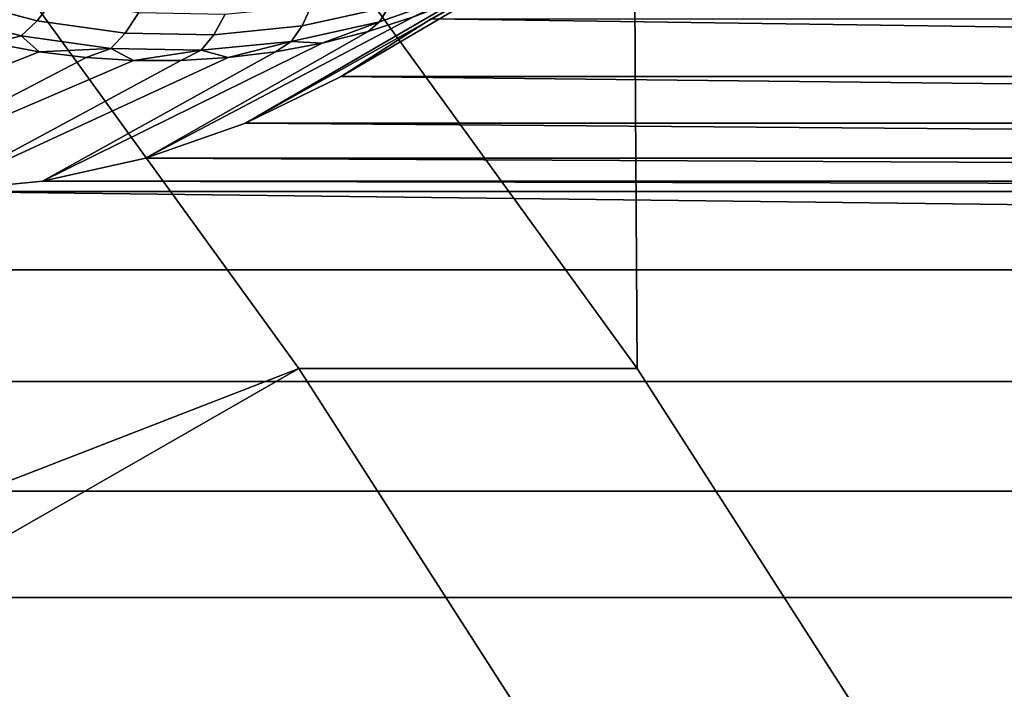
# Model space of a CAD drawing. Header units: metres. Extents: x -22 to 239, y -22 to 22.
# Tile 302 of 325: x 218.982 to 219.977, y 8.64 to 9.316. Entities that reach past the tile are written whole.
import ezdxf

# ---------------------------------------------------------------- set-up
doc = ezdxf.new("R2010")
doc.units = ezdxf.units.M
doc.layers.add('solid_10_151_033_XXX', color=7, linetype='CONTINUOUS')

msp = doc.modelspace()

# ---------------------------------------------------------------- linework, layer by layer
at = {"layer": 'solid_10_151_033_XXX'}
for points in [[(219.106415, 9.65343, 228.313873), (219.606186, 8.963725, 228.495773), (219.571167, 14.481062, 228.483032)], [(219.606186, 8.963725, 228.495773), (220.06813, 8.244781, 228.66391), (220.290955, 13.79387, 228.74501), (219.571167, 14.481062, 228.483032)], [(219.26416, 8.963725, 229.435471), (218.764389, 9.653443, 229.253571), (216.65509, 8.348662, 230.614197), (216.883301, 8.04014, 230.697266)], [(218.764389, 9.653443, 229.253571), (219.26416, 8.963725, 229.435471), (219.606186, 8.963725, 228.495773), (219.106415, 9.65343, 228.313873)], [(219.512085, 9.379519, 185.945404), (219.553574, 9.405008, 185.960495), (219.398056, 9.317199, 186.704254), (219.307098, 9.258869, 186.671143)], [(219.512085, 9.379519, 185.945404), (219.307098, 9.258869, 186.671143), (219.210373, 9.211653, 186.635941), (219.469284, 9.35664, 185.92981)], [(218.93103, 9.358164, 185.610748), (219.015884, 9.33577, 185.641632), (218.999817, 9.31518, 185.674393), (218.912827, 9.33814, 185.642731)], [(219.425293, 9.336448, 185.913803), (219.469284, 9.35664, 185.92981), (219.210373, 9.211653, 186.635941)], [(219.35527, 9.329333, 185.803772), (219.440414, 9.359148, 185.834763), (219.432526, 9.344536, 185.873215), (219.34581, 9.314172, 185.84166)], [(219.277008, 9.330573, 185.736679), (219.362595, 9.349575, 185.767822), (219.35527, 9.329333, 185.803772), (219.267532, 9.309852, 185.771835)], [(219.34581, 9.314172, 185.84166), (219.432526, 9.344536, 185.873215), (219.38028, 9.319012, 185.897415), (219.334381, 9.304391, 185.880722)], [(218.912827, 9.33814, 185.642731), (218.999817, 9.31518, 185.674393), (218.983795, 9.299756, 185.7099), (218.895187, 9.32314, 185.677643)], [(219.015884, 9.33577, 185.641632), (219.10257, 9.323627, 185.673187), (219.088684, 9.30273, 185.706741), (218.999817, 9.31518, 185.674393)], [(219.425293, 9.336448, 185.913803), (219.210373, 9.211653, 186.635941), (219.109406, 9.176295, 186.599197), (219.38028, 9.319012, 185.897415)], [(219.10257, 9.323627, 185.673187), (219.189972, 9.321887, 185.705002), (219.178299, 9.300946, 185.739349), (219.088684, 9.30273, 185.706741)], [(219.189972, 9.321887, 185.705002), (219.277008, 9.330573, 185.736679), (219.267532, 9.309852, 185.771835), (219.178299, 9.300946, 185.739349)], [(219.267532, 9.309852, 185.771835), (219.35527, 9.329333, 185.803772), (219.34581, 9.314172, 185.84166), (219.256454, 9.29433, 185.809143)], [(218.895187, 9.32314, 185.677643), (218.983795, 9.299756, 185.7099), (218.954697, 9.292635, 185.742523), (218.908096, 9.304391, 185.725555)], [(218.999817, 9.31518, 185.674393), (219.088684, 9.30273, 185.706741), (219.074295, 9.287077, 185.742844), (218.983795, 9.299756, 185.7099)], [(219.334381, 9.304391, 185.880722), (219.38028, 9.319012, 185.897415), (219.109406, 9.176295, 186.599197)], [(219.256454, 9.29433, 185.809143), (219.34581, 9.314172, 185.84166), (219.287766, 9.292635, 185.863754)], [(219.287766, 9.292635, 185.863754), (219.34581, 9.314172, 185.84166), (219.334381, 9.304391, 185.880722)], [(223.532715, 9.258869, 188.209152), (219.307098, 9.258869, 186.671143), (219.398056, 9.317199, 186.704254)], [(223.441742, 9.317199, 188.176041), (223.532715, 9.258869, 188.209152), (219.398056, 9.317199, 186.704254)], [(219.287766, 9.292635, 185.863754), (219.334381, 9.304391, 185.880722), (219.109406, 9.176295, 186.599197), (219.005356, 9.153193, 186.561325)], [(219.178299, 9.300946, 185.739349), (219.267532, 9.309852, 185.771835), (219.256454, 9.29433, 185.809143), (219.165558, 9.28526, 185.776062)], [(218.983795, 9.299756, 185.7099), (219.001877, 9.283782, 185.759705), (218.954697, 9.292635, 185.742523)], [(218.983795, 9.299756, 185.7099), (219.074295, 9.287077, 185.742844), (219.001877, 9.283782, 185.759705)], [(219.088684, 9.30273, 185.706741), (219.178299, 9.300946, 185.739349), (219.165558, 9.28526, 185.776062), (219.074295, 9.287077, 185.742844)], [(219.165558, 9.28526, 185.776062), (219.256454, 9.29433, 185.809143), (219.193008, 9.277864, 185.829269)], [(219.256454, 9.29433, 185.809143), (219.240601, 9.283782, 185.846588), (219.193008, 9.277864, 185.829269)], [(219.256454, 9.29433, 185.809143), (219.287766, 9.292635, 185.863754), (219.240601, 9.283782, 185.846588)], [(218.954697, 9.292635, 185.742523), (219.001877, 9.283782, 185.759705), (218.687683, 9.159515, 186.445709)], [(219.001877, 9.283782, 185.759705), (219.049454, 9.277864, 185.777008), (218.793213, 9.144731, 186.484116), (218.687683, 9.159515, 186.445709)], [(219.193008, 9.277864, 185.829269), (219.240601, 9.283782, 185.846588), (219.005356, 9.153193, 186.561325), (218.899399, 9.142619, 186.522766)], [(219.074295, 9.287077, 185.742844), (219.049454, 9.277864, 185.777008), (219.001877, 9.283782, 185.759705)], [(219.240601, 9.283782, 185.846588), (219.287766, 9.292635, 185.863754), (219.005356, 9.153193, 186.561325)], [(219.074295, 9.287077, 185.742844), (219.09729, 9.274899, 185.794418), (219.049454, 9.277864, 185.777008)], [(219.074295, 9.287077, 185.742844), (219.165558, 9.28526, 185.776062), (219.09729, 9.274899, 185.794418)], [(219.165558, 9.28526, 185.776062), (219.145187, 9.274899, 185.811859), (219.09729, 9.274899, 185.794418)], [(219.165558, 9.28526, 185.776062), (219.193008, 9.277864, 185.829269), (219.145187, 9.274899, 185.811859)], [(219.049454, 9.277864, 185.777008), (219.09729, 9.274899, 185.794418), (218.793213, 9.144731, 186.484116)], [(219.09729, 9.274899, 185.794418), (219.145187, 9.274899, 185.811859), (218.899399, 9.142619, 186.522766), (218.793213, 9.144731, 186.484116)], [(219.145187, 9.274899, 185.811859), (219.193008, 9.277864, 185.829269), (218.899399, 9.142619, 186.522766)], [(223.62944, 9.211653, 188.244354), (219.210373, 9.211653, 186.635941), (219.307098, 9.258869, 186.671143)], [(223.532715, 9.258869, 188.209152), (223.62944, 9.211653, 188.244354), (219.307098, 9.258869, 186.671143)], [(223.730408, 9.176295, 188.281097), (219.109406, 9.176295, 186.599197), (219.210373, 9.211653, 186.635941)], [(223.62944, 9.211653, 188.244354), (223.730408, 9.176295, 188.281097), (219.210373, 9.211653, 186.635941)], [(223.834457, 9.153193, 188.31897), (219.005356, 9.153193, 186.561325), (219.109406, 9.176295, 186.599197)], [(223.730408, 9.176295, 188.281097), (223.834457, 9.153193, 188.31897), (219.109406, 9.176295, 186.599197)], [(223.940399, 9.142619, 188.357529), (218.899399, 9.142619, 186.522766), (219.005356, 9.153193, 186.561325)], [(223.834457, 9.153193, 188.31897), (223.940399, 9.142619, 188.357529), (219.005356, 9.153193, 186.561325)], [(225.410034, 9.06338, 188.892441), (217.429779, 9.06338, 185.987854), (218.899399, 9.142619, 186.522766)], [(225.410034, 9.06338, 188.892441), (218.899399, 9.142619, 186.522766), (223.940399, 9.142619, 188.357529)], [(225.410034, 9.06338, 188.892441), (225.419968, 8.950665, 188.896042), (217.419846, 8.950665, 185.984253), (217.429779, 9.06338, 185.987854)], [(219.26416, 8.963725, 229.435471), (216.883301, 8.04014, 230.697266), (217.102875, 7.724458, 230.777176)], [(219.72612, 8.244769, 229.603607), (219.26416, 8.963725, 229.435471), (217.102875, 7.724458, 230.777176), (217.313522, 7.402069, 230.853851)], [(219.26416, 8.963725, 229.435471), (219.72612, 8.244769, 229.603607), (220.06813, 8.244781, 228.66391), (219.606186, 8.963725, 228.495773)], [(225.419968, 8.950665, 188.896042), (225.441681, 8.839912, 188.903946), (217.398132, 8.839912, 185.976349), (217.419846, 8.950665, 185.984253)], [(225.441681, 8.839912, 188.903946), (225.474899, 8.732444, 188.916046), (217.364899, 8.732444, 185.964249), (217.398132, 8.839912, 185.976349)], [(225.474899, 8.732444, 188.916046), (225.519257, 8.629544, 188.93219), (217.320541, 8.629544, 185.948105), (217.364899, 8.732444, 185.964249)]]:
    msp.add_3dface(points, dxfattribs=at)

doc.saveas('drawing.dxf')
